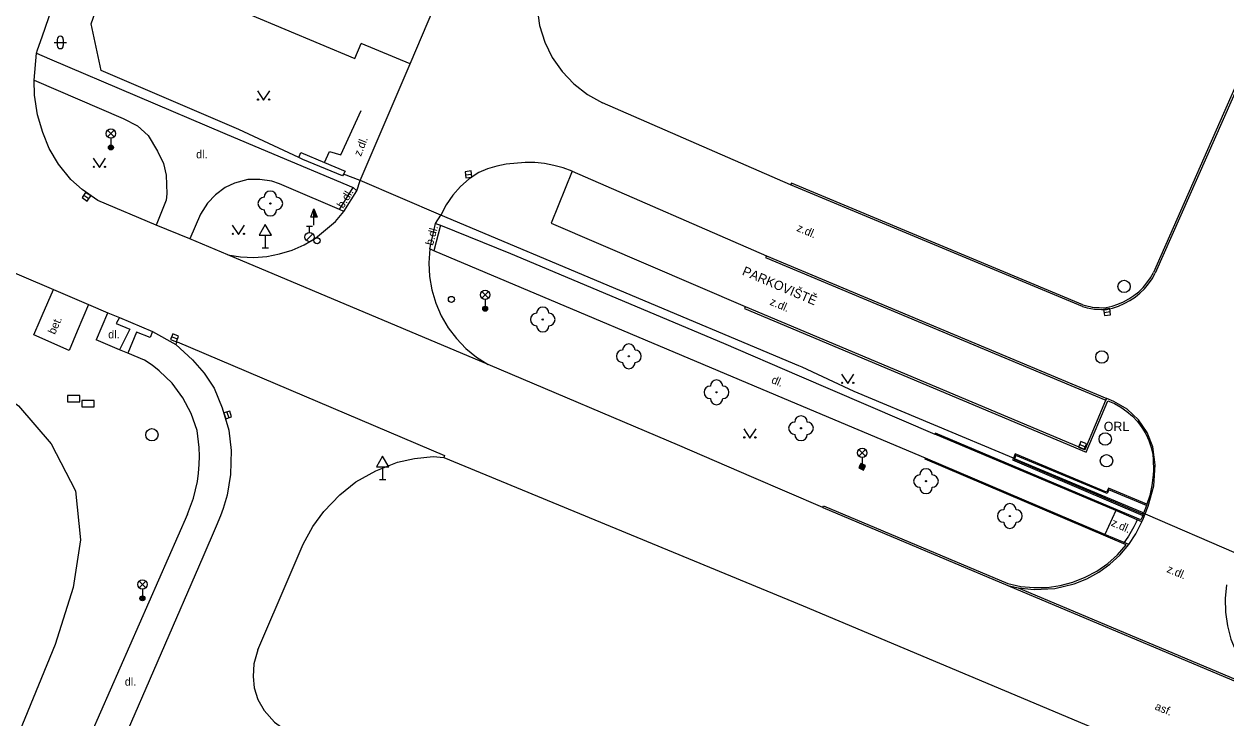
# Model space of a CAD drawing. Extents: x -596024 to -594475, y -1163820 to -1161957.
# Drawn here: x -594952 to -594855, y -1162323.9 to -1162267.9 of the extents above; entities that cross this region are included whole.
import ezdxf

# ---------------------------------------------------------------- set-up
doc = ezdxf.new("R2010")
doc.units = 0
for name, color, linetype in [('Level 10', 7, 'Continuous'), ('Level 11', 7, 'Continuous'), ('Level 22', 7, 'Continuous'), ('Level 24', 7, 'Continuous'), ('Level 25', 7, 'Continuous'), ('Level 27', 7, 'Continuous'), ('Level 28', 7, 'Continuous'), ('Level 33', 7, 'Continuous'), ('Level 34', 7, 'Continuous'), ('Level 36', 7, 'Continuous'), ('Level 40', 7, 'Continuous'), ('Level 41', 7, 'Continuous'), ('Level 5', 7, 'Continuous'), ('Level 7', 7, 'Continuous'), ('Level 8', 7, 'Continuous')]:
    doc.layers.add(name, color=color, linetype=linetype)

msp = doc.modelspace()

# ---------------------------------------------------------------- linework, layer by layer
at = {"layer": 'Level 10'}
for points in [[(-594951, -1162270.24), (-594950.91, -1162269.97), (-594950.55, -1162268.9), (-594947.83, -1162261.01), (-594947.168, -1162259.163), (-594943.97, -1162250.24)], [(-594981.28, -1162262.28), (-594986.62, -1162273.64), (-594962.95, -1162283.63), (-594949.64, -1162289.31)], [(-594909.93, -1162262.56), (-594910.36, -1162263.88), (-594910.57, -1162265.25), (-594910.58, -1162266.63), (-594910.38, -1162268), (-594909.97, -1162269.33), (-594909.36, -1162270.58), (-594908.57, -1162271.72), (-594907.62, -1162272.72), (-594906.52, -1162273.57), (-594905.31, -1162274.24)], [(-594951.18, -1162272.42), (-594951, -1162270.24)], [(-594853.14, -1162270.89), (-594860.69, -1162288.01)], [(-594924.86, -1162280.52), (-594920.84, -1162271.1)], [(-594941.33, -1162284.11), (-594946.05, -1162282.13), (-594947.3, -1162281.24), (-594948.23, -1162280.44), (-594949.23, -1162279.19), (-594949.98, -1162277.92), (-594950.5, -1162276.63), (-594950.91, -1162275.2), (-594951.15, -1162273.62), (-594951.18, -1162272.42)], [(-594890.12, -1162280.86), (-594905.31, -1162274.24)], [(-594907.75, -1162279.76), (-594908.48, -1162279.5), (-594909.23, -1162279.29), (-594909.99, -1162279.15), (-594910.76, -1162279.07), (-594911.54, -1162279.05), (-594913.08, -1162279.19), (-594913.84, -1162279.36), (-594914.58, -1162279.58), (-594915.3, -1162279.86), (-594916.07, -1162280.39), (-594916.78, -1162281), (-594917.4, -1162281.71), (-594917.93, -1162282.48), (-594918.36, -1162283.31)], [(-594925.15, -1162281.36), (-594924.86, -1162280.52)], [(-594907.75, -1162279.76), (-594892.08, -1162286.6)], [(-594926.18, -1162283.01), (-594925.15, -1162281.36)], [(-594866.56, -1162290.69), (-594890.12, -1162280.86)], [(-594935.56, -1162286.51), (-594934.52, -1162286.67), (-594933.46, -1162286.72), (-594932.41, -1162286.64), (-594931.37, -1162286.44), (-594930.36, -1162286.13), (-594929.39, -1162285.71), (-594928.48, -1162285.17), (-594926.86, -1162283.82), (-594926.18, -1162283.01)], [(-594918.79, -1162283.99), (-594918.36, -1162283.31)], [(-594938.62, -1162285.22), (-594941.33, -1162284.11)], [(-594919.25, -1162286.04), (-594918.79, -1162283.99)], [(-594935.56, -1162286.51), (-594938.62, -1162285.22)], [(-594919.25, -1162286.04), (-594919.33, -1162287.15), (-594919.27, -1162288.26), (-594919.08, -1162289.35), (-594918.77, -1162290.42), (-594918.32, -1162291.44), (-594917.77, -1162292.4), (-594917.1, -1162293.28), (-594916.33, -1162294.08), (-594915.47, -1162294.78), (-594914.53, -1162295.38)], [(-594914.53, -1162295.38), (-594935.56, -1162286.51)], [(-594892.08, -1162286.6), (-594864.6, -1162298.12)], [(-594866.56, -1162290.69), (-594866.18, -1162290.8), (-594865.6, -1162290.91), (-594865.01, -1162290.94), (-594864.62, -1162290.92), (-594864.13, -1162290.81), (-594863.64, -1162290.65), (-594863.18, -1162290.45), (-594862.73, -1162290.21), (-594862.31, -1162289.93), (-594861.92, -1162289.61), (-594861.56, -1162289.25), (-594861.23, -1162288.87), (-594860.94, -1162288.45), (-594860.69, -1162288.01)], [(-594949.64, -1162289.31), (-594946.81, -1162290.52)], [(-594946.81, -1162290.52), (-594945.23, -1162291.2)], [(-594945.23, -1162291.2), (-594944.31, -1162291.59)], [(-594944.31, -1162291.59), (-594941.63, -1162292.72)], [(-594941.63, -1162292.72), (-594939.74, -1162293.77)], [(-594939.74, -1162293.77), (-594938.41, -1162295), (-594937.47, -1162296.08), (-594936.65, -1162297.29), (-594936, -1162298.86), (-594935.48, -1162300.68), (-594935.28, -1162302.33), (-594935.34, -1162304.26), (-594935.6, -1162305.93), (-594935.94, -1162307), (-594936.14, -1162307.6), (-594936.5, -1162308.44)], [(-594887.52, -1162306.93), (-594893.28, -1162304.45), (-594899.07, -1162301.95), (-594914.53, -1162295.38)], [(-594861.49, -1162307.43), (-594861.25, -1162306.81), (-594860.8, -1162305.17), (-594860.68, -1162303.48), (-594860.88, -1162302.02), (-594861.34, -1162300.87), (-594862.04, -1162299.84), (-594862.95, -1162298.98), (-594864.02, -1162298.35), (-594864.6, -1162298.12)], [(-594933.14, -1162318.42), (-594930.6, -1162312.51), (-594929.47, -1162309.87), (-594928.69, -1162308.46), (-594927.8, -1162307.24), (-594926.5, -1162305.9), (-594925.23, -1162304.86), (-594923.6, -1162303.97), (-594921.85, -1162303.27), (-594920.47, -1162302.96), (-594918.98, -1162302.8), (-594918.11, -1162302.88)], [(-594918.11, -1162302.88), (-594889.1, -1162314.85), (-594872.85, -1162321.7), (-594843.94, -1162333.88), (-594828.09, -1162340.65), (-594786.51, -1162358.3), (-594761.24, -1162369.02)], [(-594887.52, -1162306.93), (-594872.58, -1162313.22)], [(-594861.76, -1162308.08), (-594861.63, -1162307.79), (-594861.49, -1162307.43)], [(-594936.5, -1162308.44), (-594937.58, -1162310.94), (-594944.3, -1162326.43), (-594945.28, -1162328.33)], [(-594862.82, -1162309.92), (-594862.26, -1162309.05), (-594861.76, -1162308.08)], [(-594871.75, -1162313.41), (-594870.46, -1162313.55), (-594868.8, -1162313.47), (-594867.22, -1162313.08), (-594866.21, -1162312.67), (-594865.25, -1162312.14), (-594864.36, -1162311.51), (-594863.55, -1162310.77), (-594862.82, -1162309.92)], [(-594872.58, -1162313.22), (-594871.75, -1162313.41)], [(-594872.58, -1162313.22), (-594850.42, -1162322.55)], [(-594854.92, -1162313.17), (-594855.04, -1162314.27), (-594855.02, -1162315.38), (-594854.86, -1162316.48), (-594854.57, -1162317.55), (-594854.16, -1162318.57), (-594853.62, -1162319.54), (-594852.96, -1162320.44), (-594852.2, -1162321.24), (-594851.35, -1162321.95), (-594851.17, -1162322.07)], [(-594933.14, -1162318.42), (-594933.46, -1162319.54)], [(-594933.46, -1162319.54), (-594933.52, -1162320.56), (-594933.42, -1162321.49), (-594933.12, -1162322.42), (-594932.62, -1162323.31), (-594931.78, -1162324.26), (-594931.04, -1162324.8), (-594930.29, -1162325.2), (-594923.29, -1162328.18)]]:
    msp.add_lwpolyline(points, dxfattribs=at)
at = {"layer": 'Level 11'}
for points in [[(-594951, -1162270.24), (-594949.95, -1162270.7), (-594935.8, -1162276.73), (-594932.364, -1162278.173), (-594925.44, -1162281.08)], [(-594853.28, -1162270.83), (-594860.83, -1162287.95)], [(-594951.18, -1162272.42), (-594944.01, -1162275.51), (-594942.85, -1162276.11), (-594941.98, -1162276.87), (-594941.22, -1162278.14), (-594940.74, -1162279.13), (-594940.54, -1162280.09), (-594940.47, -1162281.6), (-594940.54, -1162282.09), (-594941.33, -1162284.11)], [(-594927.75, -1162279.06), (-594927.35, -1162278.18), (-594926.44, -1162278.45), (-594924.79, -1162274.87)], [(-594926.55, -1162282.85), (-594930.616, -1162281.116), (-594931.38, -1162280.79), (-594932, -1162280.56), (-594932.96, -1162280.42), (-594933.95, -1162280.44), (-594935.01, -1162280.74), (-594935.77, -1162281.08), (-594936.54, -1162281.67), (-594937.2, -1162282.35), (-594937.77, -1162283.24), (-594938.62, -1162285.22)], [(-594907.75, -1162279.76), (-594909.46, -1162283.95), (-594893.78, -1162290.7)], [(-594926.55, -1162282.85), (-594925.44, -1162281.08)], [(-594925.44, -1162281.08), (-594925.15, -1162281.36)], [(-594866.52, -1162290.55), (-594890.06, -1162280.72), (-594890.12, -1162280.86)], [(-594926.18, -1162283.01), (-594926.55, -1162282.85)], [(-594918.39, -1162284.12), (-594918.93, -1162286.18)], [(-594918.79, -1162283.99), (-594918.39, -1162284.12)], [(-594918.39, -1162284.12), (-594912.74, -1162286.41), (-594895.53, -1162293.65), (-594889.44, -1162296.28), (-594878.47, -1162301.01)], [(-594918.93, -1162286.18), (-594919.25, -1162286.04)], [(-594879.23, -1162302.93), (-594890.09, -1162298.35), (-594918.93, -1162286.18)], [(-594892.08, -1162286.6), (-594892.14, -1162286.74), (-594864.66, -1162298.25)], [(-594866.52, -1162290.55), (-594866.34, -1162290.61), (-594865.97, -1162290.7), (-594865.78, -1162290.73), (-594865.6, -1162290.76), (-594865.22, -1162290.78), (-594865.03, -1162290.79), (-594864.65, -1162290.77), (-594864.17, -1162290.66), (-594863.7, -1162290.51), (-594863.25, -1162290.32), (-594862.81, -1162290.08), (-594862.4, -1162289.81), (-594862.02, -1162289.5), (-594861.67, -1162289.15), (-594861.35, -1162288.77), (-594861.06, -1162288.37), (-594860.83, -1162287.95)], [(-594977.19, -1162289.19), (-594955.51, -1162296.42), (-594952.44, -1162298.72), (-594949.82, -1162301.79), (-594947.84, -1162305.57), (-594947.45, -1162309.53), (-594948.03, -1162313.37), (-594949.5, -1162317.98), (-594967.34, -1162361.47), (-594981.8, -1162395.43), (-594986.21, -1162402.02), (-594989.22, -1162405.98), (-594989.35, -1162407.97), (-594988, -1162409.82), (-594985.57, -1162411.49), (-594969.97, -1162417.75), (-594963.95, -1162421.14), (-594960.5, -1162424.15)], [(-594951.21, -1162292.98), (-594950.699, -1162291.785), (-594950.546, -1162291.428), (-594949.64, -1162289.31)], [(-594946.81, -1162290.52), (-594947.714, -1162292.67), (-594948.37, -1162294.23)], [(-594946.17, -1162293.39), (-594946.155, -1162293.354), (-594945.23, -1162291.2)], [(-594893.78, -1162290.7), (-594893.84, -1162290.84), (-594866.26, -1162302.44), (-594864.52, -1162298.3)], [(-594893.78, -1162290.7), (-594866.34, -1162302.24), (-594864.66, -1162298.25)], [(-594944.31, -1162291.59), (-594944.58, -1162292.05), (-594943.47, -1162292.52), (-594944.31, -1162294.18)], [(-594948.37, -1162294.23), (-594951.21, -1162292.98)], [(-594941.63, -1162292.72), (-594941.81, -1162293.19), (-594942.93, -1162292.76), (-594943.62, -1162294.46)], [(-594944.31, -1162294.18), (-594946.17, -1162293.39)], [(-594943.62, -1162294.46), (-594944.31, -1162294.18)], [(-594939.74, -1162293.77), (-594939.65, -1162293.53), (-594918.05, -1162302.71), (-594918.11, -1162302.88)], [(-594942.28, -1162295.03), (-594943.62, -1162294.46)], [(-594938.8, -1162307.46), (-594938.33, -1162306.17), (-594938.01, -1162304.82), (-594937.92, -1162304.14), (-594937.86, -1162303.46), (-594937.84, -1162302.77), (-594937.87, -1162302.08), (-594938.04, -1162300.71), (-594938.52, -1162299.34), (-594939.19, -1162298.06), (-594940.06, -1162296.89), (-594941.1, -1162295.88), (-594941.67, -1162295.43), (-594942.28, -1162295.03)], [(-594864.66, -1162298.25), (-594864.6, -1162298.12)], [(-594864.52, -1162298.3), (-594863.97, -1162298.53), (-594863.45, -1162298.82), (-594862.97, -1162299.16), (-594862.52, -1162299.55), (-594862.11, -1162299.98), (-594861.76, -1162300.46), (-594861.45, -1162300.97), (-594861.21, -1162301.51), (-594861.02, -1162302.07), (-594860.89, -1162302.65), (-594860.85, -1162303.07), (-594860.83, -1162303.9), (-594860.85, -1162304.32), (-594860.95, -1162305.14), (-594861.03, -1162305.55), (-594861.13, -1162305.96), (-594861.36, -1162306.66)], [(-594861.86, -1162307.93), (-594863.83, -1162307.08), (-594878.43, -1162300.92), (-594878.47, -1162301.01)], [(-594863.87, -1162307.17), (-594878.47, -1162301.01)], [(-594863.02, -1162309.94), (-594879.26, -1162303.02), (-594879.23, -1162302.93)], [(-594864.75, -1162309.1), (-594879.23, -1162302.93)], [(-594872.14, -1162302.95), (-594872.2, -1162303.08), (-594861.69, -1162307.56)], [(-594861.36, -1162306.66), (-594864.47, -1162305.36), (-594864.62, -1162305.68), (-594871.98, -1162302.59), (-594872.14, -1162302.95)], [(-594861.39, -1162306.75), (-594864.42, -1162305.49), (-594864.57, -1162305.8), (-594871.93, -1162302.72), (-594872.05, -1162302.99)], [(-594884.24, -1162303.9), (-594884.07, -1162303.53), (-594884.44, -1162303.36), (-594884.61, -1162303.73), (-594884.24, -1162303.9)], [(-594872.05, -1162302.99), (-594872.07, -1162303.03), (-594861.65, -1162307.46)], [(-594887.52, -1162306.93), (-594887.46, -1162306.79), (-594872.58, -1162313.06)], [(-594861.39, -1162306.75), (-594861.52, -1162307.11), (-594861.62, -1162307.37)], [(-594861.36, -1162306.66), (-594861.39, -1162306.75)], [(-594938.8, -1162307.46), (-594947.38, -1162327)], [(-594863.87, -1162307.17), (-594864.75, -1162309.1)], [(-594862.13, -1162307.92), (-594863.87, -1162307.17)], [(-594861.69, -1162307.56), (-594861.75, -1162307.7), (-594861.86, -1162307.93)], [(-594861.65, -1162307.46), (-594861.69, -1162307.56)], [(-594861.62, -1162307.37), (-594861.65, -1162307.46)], [(-594862.13, -1162307.92), (-594862.22, -1162308.11), (-594862.42, -1162308.49), (-594862.63, -1162308.86), (-594862.85, -1162309.23), (-594863.08, -1162309.59), (-594863.2, -1162309.76)], [(-594861.76, -1162308.08), (-594862.13, -1162307.92)], [(-594863.2, -1162309.76), (-594864.75, -1162309.1)], [(-594872.58, -1162313.06), (-594871.54, -1162313.29), (-594870.48, -1162313.39), (-594869.41, -1162313.37), (-594868.36, -1162313.22), (-594867.33, -1162312.95), (-594866.33, -1162312.56), (-594865.39, -1162312.06), (-594864.52, -1162311.45), (-594863.73, -1162310.74), (-594863.02, -1162309.94)], [(-594862.82, -1162309.92), (-594863.2, -1162309.76)], [(-594871.75, -1162313.41), (-594851.17, -1162322.07)]]:
    msp.add_lwpolyline(points, dxfattribs=at)
at = {"layer": 'Level 22'}
for centre in [(-594932.12, -1162282.37), (-594910.13, -1162291.74), (-594903.18, -1162294.71), (-594896.1, -1162297.62), (-594889.28, -1162300.52), (-594879.19, -1162304.79), (-594872.42, -1162307.61)]:
    msp.add_circle(centre, 0.05, dxfattribs=at)
for centre, start, end in [((-594932.12, -1162281.87), 0, 180), ((-594932.62, -1162282.37), 90, 270), ((-594931.62, -1162282.37), 270, 90), ((-594932.12, -1162282.87), 180, 0), ((-594910.63, -1162291.74), 90, 270), ((-594910.13, -1162291.24), 0, 180), ((-594909.63, -1162291.74), 270, 90), ((-594910.13, -1162292.24), 180, 0), ((-594903.68, -1162294.71), 90, 270), ((-594903.18, -1162294.21), 0, 180), ((-594902.68, -1162294.71), 270, 90), ((-594903.18, -1162295.21), 180, 0), ((-594896.6, -1162297.62), 90, 270), ((-594896.1, -1162297.12), 0, 180), ((-594895.6, -1162297.62), 270, 90), ((-594896.1, -1162298.12), 180, 0), ((-594889.78, -1162300.52), 90, 270), ((-594889.28, -1162300.02), 0, 180), ((-594888.78, -1162300.52), 270, 90), ((-594889.28, -1162301.02), 180, 0), ((-594879.19, -1162304.29), 0, 180), ((-594879.69, -1162304.79), 90, 270), ((-594878.69, -1162304.79), 270, 90), ((-594879.19, -1162305.29), 180, 0), ((-594872.42, -1162307.11), 0, 180), ((-594872.92, -1162307.61), 90, 270), ((-594871.92, -1162307.61), 270, 90), ((-594872.42, -1162308.11), 180, 0)]:
    msp.add_arc(centre, 0.5, start, end, dxfattribs=at)
at = {"layer": 'Level 24'}
for points in [[(-594948.5, -1162298.38), (-594947.5, -1162298.38), (-594947.5, -1162297.88), (-594948.5, -1162297.88)], [(-594947.35, -1162298.79), (-594946.35, -1162298.79), (-594946.35, -1162298.29), (-594947.35, -1162298.29)]]:
    msp.add_lwpolyline(points, close=True, dxfattribs=at)
at = {"layer": 'Level 25'}
for p, q in [((-594928.852, -1162283.468), (-594928.6, -1162282.794)), ((-594928.6, -1162283.468), (-594928.852, -1162283.468)), ((-594928.6, -1162284.12), (-594928.6, -1162283.47))]:
    msp.add_line(p, q, dxfattribs=at)
for points in [[(-594928.35, -1162283.47), (-594928.6, -1162283.47), (-594928.6, -1162282.794), (-594928.6, -1162282.794)], [(-594928.407, -1162283.43), (-594928.56, -1162283.43), (-594928.56, -1162283.017)], [(-594928.465, -1162283.39), (-594928.52, -1162283.39), (-594928.52, -1162283.241)]]:
    msp.add_lwpolyline(points, close=True, dxfattribs=at)
at = {"layer": 'Level 27'}
for p, q in [((-594916.368, -1162280.05), (-594915.872, -1162279.99)), ((-594947.177, -1162281.689), (-594946.763, -1162281.971)), ((-594864.817, -1162291.176), (-594864.323, -1162291.104)), ((-594940.083, -1162293.128), (-594939.617, -1162293.311)), ((-594935.636, -1162299.212), (-594935.484, -1162299.688)), ((-594866.779, -1162301.821), (-594866.321, -1162302.019))]:
    msp.add_line(p, q, dxfattribs=at)
for points in [[(-594916.339, -1162280.298), (-594915.842, -1162280.239), (-594915.901, -1162279.742), (-594916.398, -1162279.801)], [(-594947.317, -1162281.896), (-594946.904, -1162282.177), (-594946.623, -1162281.764), (-594947.036, -1162281.483)], [(-594864.781, -1162291.424), (-594864.286, -1162291.351), (-594864.359, -1162290.856), (-594864.854, -1162290.929)], [(-594940.174, -1162293.361), (-594939.709, -1162293.544), (-594939.526, -1162293.079), (-594939.991, -1162292.896)], [(-594935.874, -1162299.288), (-594935.722, -1162299.764), (-594935.246, -1162299.612), (-594935.398, -1162299.136)], [(-594866.879, -1162302.05), (-594866.42, -1162302.249), (-594866.221, -1162301.79), (-594866.68, -1162301.591)]]:
    msp.add_lwpolyline(points, close=True, dxfattribs=at)
for centre in [(-594863.2, -1162289.07), (-594864.99, -1162294.77), (-594941.68, -1162301.05), (-594864.72, -1162301.39), (-594864.62, -1162303.15)]:
    msp.add_circle(centre, 0.5, dxfattribs=at)
at = {"layer": 'Level 28'}
for p, q in [((-594929.21, -1162284.205), (-594928.71, -1162284.205)), ((-594928.96, -1162284.705), (-594928.96, -1162284.205)), ((-594929.218, -1162285.352), (-594928.688, -1162284.822))]:
    msp.add_line(p, q, dxfattribs=at)
for centre, radius in [((-594928.96, -1162285.08), 0.375), ((-594928.35, -1162285.38), 0.25), ((-594917.5, -1162290.12), 0.25)]:
    msp.add_circle(centre, radius, dxfattribs=at)
at = {"layer": 'Level 33'}
for p, q in [((-594945.255, -1162276.99), (-594944.725, -1162276.46)), ((-594945.255, -1162276.46), (-594944.725, -1162276.99)), ((-594944.99, -1162277.1), (-594944.99, -1162277.85)), ((-594915.045, -1162290.01), (-594914.515, -1162289.48)), ((-594915.045, -1162289.48), (-594914.515, -1162290.01)), ((-594914.78, -1162290.12), (-594914.78, -1162290.87)), ((-594884.605, -1162302.77), (-594884.075, -1162302.24)), ((-594884.605, -1162302.24), (-594884.075, -1162302.77)), ((-594884.34, -1162302.88), (-594884.34, -1162303.63)), ((-594942.715, -1162313.4), (-594942.185, -1162312.87)), ((-594942.715, -1162312.87), (-594942.185, -1162313.4)), ((-594942.45, -1162313.51), (-594942.45, -1162314.26))]:
    msp.add_line(p, q, dxfattribs=at)
for centre, radius in [((-594944.99, -1162276.725), 0.375), ((-594944.99, -1162277.85), 0.2), ((-594944.99, -1162277.85), 0.145), ((-594944.99, -1162277.85), 0.0876), ((-594914.78, -1162289.745), 0.375), ((-594914.78, -1162290.87), 0.2), ((-594914.78, -1162290.87), 0.145), ((-594914.78, -1162290.87), 0.0876), ((-594884.34, -1162302.505), 0.375), ((-594884.34, -1162303.63), 0.2), ((-594884.34, -1162303.63), 0.145), ((-594884.34, -1162303.63), 0.0876), ((-594942.45, -1162313.135), 0.375), ((-594942.45, -1162314.26), 0.2), ((-594942.45, -1162314.26), 0.145), ((-594942.45, -1162314.26), 0.0876)]:
    msp.add_circle(centre, radius, dxfattribs=at)
at = {"layer": 'Level 34'}
for p, q in [((-594932.53, -1162284.932), (-594932.53, -1162285.95)), ((-594932.78, -1162285.95), (-594932.28, -1162285.95)), ((-594923.06, -1162303.642), (-594923.06, -1162304.66)), ((-594923.31, -1162304.66), (-594922.81, -1162304.66))]:
    msp.add_line(p, q, dxfattribs=at)
for points in [[(-594933.03, -1162284.932), (-594932.03, -1162284.932), (-594932.53, -1162284.066)], [(-594923.56, -1162303.642), (-594922.56, -1162303.642), (-594923.06, -1162302.776)]]:
    msp.add_lwpolyline(points, close=True, dxfattribs=at)
at = {"layer": 'Level 36'}
for p, q in [((-594949.586, -1162269.366), (-594948.586, -1162269.366)), ((-594949.336, -1162269.116), (-594949.336, -1162269.616)), ((-594948.836, -1162269.116), (-594948.836, -1162269.616))]:
    msp.add_line(p, q, dxfattribs=at)
for points in [[(-594933.17, -1162273.28), (-594932.67, -1162274.03), (-594932.17, -1162273.28)], [(-594946.42, -1162278.71), (-594945.92, -1162279.46), (-594945.42, -1162278.71)], [(-594935.2, -1162284.12), (-594934.7, -1162284.87), (-594934.2, -1162284.12)], [(-594886.01, -1162296.15), (-594885.51, -1162296.9), (-594885.01, -1162296.15)], [(-594893.91, -1162300.56), (-594893.41, -1162301.31), (-594892.91, -1162300.56)]]:
    msp.add_lwpolyline(points, dxfattribs=at)
for centre in [(-594933.12, -1162273.98), (-594932.221, -1162273.98), (-594946.37, -1162279.41), (-594945.471, -1162279.41), (-594935.15, -1162284.82), (-594934.251, -1162284.82), (-594885.96, -1162296.85), (-594885.061, -1162296.85), (-594893.86, -1162301.26), (-594892.961, -1162301.26)]:
    msp.add_circle(centre, 0.05, dxfattribs=at)
for centre, start, end in [((-594949.086, -1162269.116), 0, 180), ((-594949.086, -1162269.616), 180, 0)]:
    msp.add_arc(centre, 0.25, start, end, dxfattribs=at)
at = {"layer": 'Level 5'}
for points in [[(-594920.84, -1162271.1), (-594916.02, -1162259.72)], [(-594936.6, -1162265.9), (-594925.29, -1162270.65)], [(-594925.29, -1162270.65), (-594924.79, -1162269.45)], [(-594920.84, -1162271.1), (-594924.79, -1162269.45)]]:
    msp.add_lwpolyline(points, dxfattribs=at)
at = {"layer": 'Level 7'}
for points in [[(-594929.81, -1162278.65), (-594934.66, -1162276.39), (-594945.79, -1162271.64), (-594946.58, -1162267.86), (-594937.56, -1162242.19)], [(-594929.81, -1162278.65), (-594929.67, -1162278.26)], [(-594926.21, -1162279.99), (-594926.29, -1162280.14), (-594929.5, -1162278.81), (-594929.81, -1162278.65)], [(-594929.67, -1162278.26), (-594927.75, -1162279.06)], [(-594927.75, -1162279.06), (-594926.08, -1162279.75), (-594926.21, -1162279.99)], [(-594872.14, -1162302.95), (-594884.98, -1162297.55), (-594889.19, -1162295.6), (-594889.45, -1162295.48), (-594918.36, -1162283.31)], [(-594872.05, -1162302.99), (-594872.14, -1162302.95)], [(-594861.71, -1162307.33), (-594872.05, -1162302.99)]]:
    msp.add_lwpolyline(points, dxfattribs=at)
at = {"layer": 'Level 8'}
for points in [[(-594924.86, -1162280.52), (-594926.21, -1162279.99)], [(-594918.36, -1162283.31), (-594924.86, -1162280.52)], [(-594861.71, -1162307.33), (-594861.62, -1162307.37), (-594861.49, -1162307.43), (-594854.14, -1162310.61), (-594854.01, -1162310.66), (-594852.7, -1162311.23)]]:
    msp.add_lwpolyline(points, dxfattribs=at)

# ---------------------------------------------------------------- texts
at = {"layer": 'Level 40'}
for s, rotation, p in [('z.dl.', 68.56, (-594924.81, -1162278.61)), ('b.dl.', 58.35, (-594926.24, -1162282.82)), ('b.dl.', 74.84, (-594919, -1162285.81)), ('z.dl.', 336.94, (-594889.68, -1162284.57)), ('z.dl.', 336.94, (-594891.85, -1162290.53)), ('bet.', 66.29, (-594949.51, -1162293)), ('dl.', 336.94, (-594891.73, -1162296.84)), ('z.dl.', 336.42, (-594864.3, -1162308.37)), ('z.dl.', 336.94, (-594859.81, -1162312.12)), ('asf.', 336.97, (-594860.77, -1162323.21))]:
    msp.add_text(s, height=0.65, rotation=rotation, dxfattribs=at).set_placement(p)
for p in [(-594938.11, -1162278.72), (-594945.21, -1162293.26), (-594943.87, -1162321.31)]:
    msp.add_text('dl.', height=0.65, dxfattribs=at).set_placement(p)
at = {"layer": 'Level 41'}
msp.add_text(' PARKOVIŠTĚ', height=0.75, rotation=337, dxfattribs=at).set_placement((-594894.35, -1162288))
msp.add_text('ORL', height=0.75, dxfattribs=at).set_placement((-594864.84, -1162300.75))

doc.saveas('drawing.dxf')
